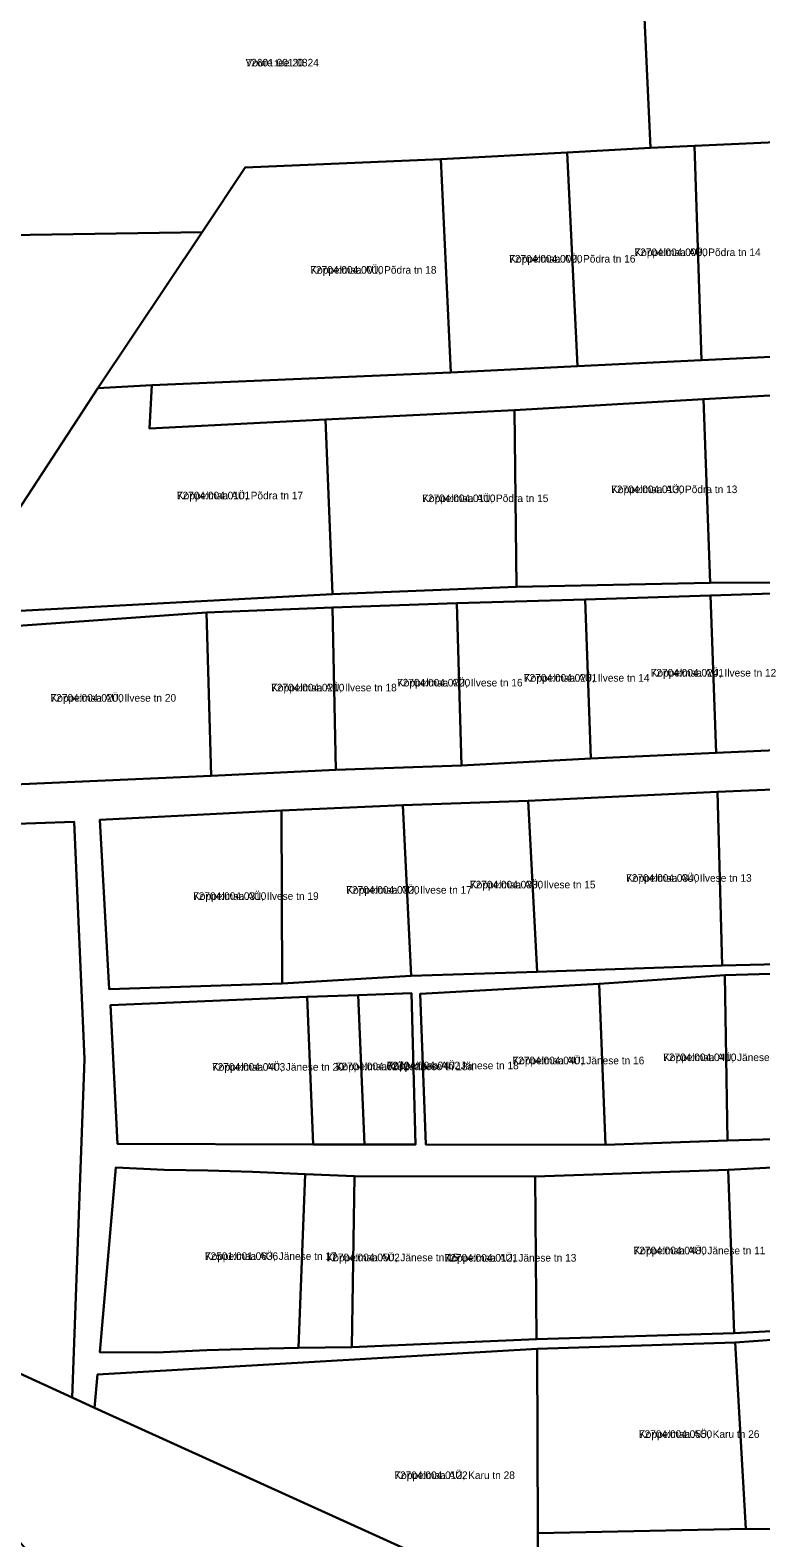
# Model space of a CAD drawing. Extents: x 504287 to 537970, y 6539941 to 6586214.
# Drawn here: x 530110.5 to 530255.2, y 6569435.7 to 6569733.9 of the extents above; entities that cross this region are included whole.
import ezdxf

# ---------------------------------------------------------------- set-up
doc = ezdxf.new("R2010")
doc.units = 0
for name, color, linetype in [('L_AADRESS', 7, 'Continuous'), ('PIIR', 7, 'Continuous'), ('TUNNUS', 7, 'Continuous')]:
    doc.layers.add(name, color=color, linetype=linetype)

msp = doc.modelspace()

# ---------------------------------------------------------------- linework, layer by layer
at = {"layer": 'PIIR'}
for points in [[(530233.3, 6569710.63), (530231.04, 6569760.55), (530264, 6569762.4), (530280.31, 6569764.93), (530301.35, 6569770.58), (530326.62, 6569779.15), (530359.21, 6569792.64), (530365.24, 6569792.35), (530372.07, 6569786.77), (530376.2, 6569775.74), (530385.79, 6569741.33), (530386.7, 6569739.58), (530392.92, 6569717.07), (530366.84, 6569716.13), (530341.75, 6569715.1), (530316.57, 6569714.15), (530291.9, 6569712.93), (530266.86, 6569712.14), (530242.03, 6569711.05)], [(530073.4, 6569728.39), (530073.1, 6569757.26), (530231.04, 6569760.55), (530233.3, 6569710.63), (530216.85, 6569709.73), (530191.83, 6569708.41), (530153.08, 6569706.73), (530144.57, 6569693.99), (530080.65, 6569692.95)], [(529907.4, 6569665.92), (529966.21, 6569755.04), (530073.1, 6569757.26), (530073.4, 6569728.39), (530080.65, 6569692.95), (530144.57, 6569693.99), (530123.89, 6569663.11), (530094.69, 6569618.55), (530071.3, 6569583.15), (530065.99, 6569575.47), (530027.54, 6569517.21), (530009.54, 6569541.25), (529953.7, 6569559.81), (529909.41, 6569574.51), (529858.22, 6569591.5)], [(530266.86, 6569712.14), (530268.33, 6569669.81), (530243.45, 6569668.67), (530242.03, 6569711.05)], [(530153.08, 6569706.73), (530191.83, 6569708.41), (530193.79, 6569666.19), (530134.57, 6569663.72), (530123.89, 6569663.11), (530144.57, 6569693.99)], [(530216.85, 6569709.73), (530218.88, 6569667.47), (530193.79, 6569666.19), (530191.83, 6569708.41)], [(530233.3, 6569710.63), (530242.03, 6569711.05), (530243.45, 6569668.67), (530218.88, 6569667.47), (530216.85, 6569709.73)], [(530123.89, 6569663.11), (530134.57, 6569663.72), (530134.12, 6569655.11), (530168.98, 6569656.89), (530170.35, 6569622.39), (530108.43, 6569619.06), (530094.69, 6569618.55)], [(530243.81, 6569660.91), (530245.14, 6569624.6), (530206.78, 6569623.79), (530206.42, 6569658.77)], [(530268.89, 6569662.3), (530269.97, 6569624.74), (530245.14, 6569624.6), (530243.81, 6569660.91)], [(530206.42, 6569658.77), (530206.78, 6569623.79), (530170.35, 6569622.39), (530168.98, 6569656.89)], [(530245.18, 6569622.13), (530246.32, 6569590.99), (530221.53, 6569589.88), (530220.4, 6569621.3)], [(530269.83, 6569622.88), (530271.47, 6569592.13), (530246.32, 6569590.99), (530245.18, 6569622.13)], [(530108.43, 6569619.06), (530103.4, 6569615.76), (530145.4, 6569618.73), (530146.31, 6569586.46), (530071.3, 6569583.15), (530094.69, 6569618.55)], [(530170.36, 6569619.73), (530171.02, 6569587.64), (530146.31, 6569586.46), (530145.4, 6569618.73)], [(530194.99, 6569620.59), (530195.9, 6569588.47), (530171.02, 6569587.64), (530170.36, 6569619.73)], [(530220.4, 6569621.3), (530221.53, 6569589.88), (530195.9, 6569588.47), (530194.99, 6569620.59)], [(530246.58, 6569583.27), (530247.5, 6569548.92), (530210.86, 6569547.69), (530209.08, 6569581.49)], [(530290.48, 6569585.12), (530291.89, 6569549.96), (530247.5, 6569548.92), (530246.58, 6569583.27)], [(530184.27, 6569580.61), (530185.9, 6569546.87), (530160.37, 6569545.34), (530160.29, 6569579.59)], [(530209.08, 6569581.49), (530210.86, 6569547.69), (530185.9, 6569546.87), (530184.27, 6569580.61)], [(530119.2, 6569577.32), (530121.26, 6569530.36), (530118.8, 6569463.48), (530092.44, 6569475.52), (530030.51, 6569504.18), (530026.38, 6569514.04), (530027.54, 6569517.21), (530065.99, 6569575.47)], [(530160.29, 6569579.59), (530160.37, 6569545.34), (530126.11, 6569544.21), (530124.32, 6569577.73)], [(530187.72, 6569543.29), (530188.83, 6569513.53), (530224.4, 6569513.47), (530248.55, 6569514.28), (530274.33, 6569515.01), (530299.1, 6569516.04), (530324.07, 6569517.17), (530349.21, 6569518.45), (530373.92, 6569519.47), (530408.81, 6569521.32), (530414.44, 6569526.68), (530413.12, 6569551.91), (530372.77, 6569550.52), (530347.76, 6569550.3), (530322.81, 6569549.5), (530297.78, 6569548.24), (530273.02, 6569547.76), (530248.04, 6569547.03), (530223.13, 6569545.28)], [(530273.02, 6569547.76), (530274.33, 6569515.01), (530248.55, 6569514.28), (530248.04, 6569547.03)], [(530223.13, 6569545.28), (530224.4, 6569513.47), (530188.83, 6569513.53), (530187.72, 6569543.29)], [(530248.04, 6569547.03), (530248.55, 6569514.28), (530224.4, 6569513.47), (530223.13, 6569545.28)], [(530126.39, 6569541.05), (530127.79, 6569513.66), (530166.54, 6569513.49), (530176.68, 6569513.54), (530186.79, 6569513.49), (530186.02, 6569543.42), (530175.47, 6569543.06), (530165.34, 6569542.73)], [(530165.34, 6569542.73), (530166.54, 6569513.49), (530127.79, 6569513.66), (530126.39, 6569541.05)], [(530175.47, 6569543.06), (530176.68, 6569513.54), (530166.54, 6569513.49), (530165.34, 6569542.73)], [(530186.02, 6569543.42), (530186.79, 6569513.49), (530176.68, 6569513.54), (530175.47, 6569543.06)], [(530164.93, 6569507.63), (530163.65, 6569473.29), (530154.82, 6569473.08), (530145.47, 6569472.81), (530135.43, 6569472.39), (530124.28, 6569472.42), (530127.48, 6569508.97), (530137.05, 6569508.48), (530145.7, 6569508.35), (530154.52, 6569508.1)], [(530274.95, 6569509.91), (530275.71, 6569477.55), (530249.89, 6569476.2), (530248.69, 6569508.53)], [(530174.72, 6569507.27), (530174.18, 6569473.42), (530163.65, 6569473.29), (530164.93, 6569507.63)], [(530174.72, 6569507.27), (530210.51, 6569507.16), (530210.76, 6569475.04), (530174.18, 6569473.42)], [(530248.69, 6569508.53), (530249.89, 6569476.2), (530210.76, 6569475.04), (530210.51, 6569507.16)], [(530275.5, 6569476.22), (530277.56, 6569437.45), (530252.19, 6569437.51), (530250.07, 6569474.34)], [(530210.85, 6569473.09), (530210.98, 6569436.62), (530211.11, 6569430.09), (530211.06, 6569421.61), (530123.23, 6569461.42), (530123.86, 6569468.03)], [(530250.07, 6569474.34), (530252.19, 6569437.51), (530210.98, 6569436.62), (530210.85, 6569473.09)]]:
    msp.add_lwpolyline(points, close=True, dxfattribs=at)
for points in [[(530268.89, 6569662.3), (530243.81, 6569660.91), (530206.42, 6569658.77), (530168.98, 6569656.89), (530134.12, 6569655.11), (530134.57, 6569663.72), (530193.79, 6569666.19), (530218.88, 6569667.47), (530243.45, 6569668.67), (530268.33, 6569669.81)], [(530269.83, 6569622.88), (530245.18, 6569622.13), (530220.4, 6569621.3), (530194.99, 6569620.59), (530170.36, 6569619.73), (530145.4, 6569618.73), (530103.4, 6569615.76)], [(530108.43, 6569619.06), (530170.35, 6569622.39), (530206.78, 6569623.79), (530245.14, 6569624.6), (530269.97, 6569624.74)], [(530071.3, 6569583.15), (530146.31, 6569586.46), (530171.02, 6569587.64), (530195.9, 6569588.47), (530221.53, 6569589.88), (530246.32, 6569590.99), (530271.47, 6569592.13)], [(530290.48, 6569585.12), (530246.58, 6569583.27), (530209.08, 6569581.49), (530184.27, 6569580.61), (530160.29, 6569579.59), (530124.32, 6569577.73), (530126.11, 6569544.21), (530160.37, 6569545.34), (530185.9, 6569546.87), (530210.86, 6569547.69), (530247.5, 6569548.92), (530291.89, 6569549.96)], [(530275.5, 6569476.22), (530250.07, 6569474.34), (530210.85, 6569473.09), (530123.86, 6569468.03), (530123.23, 6569461.42), (530118.8, 6569463.48), (530121.26, 6569530.36), (530119.2, 6569577.32), (530065.99, 6569575.47)], [(530488.41, 6569158), (530320.9, 6569280.48), (530251.93, 6569351.48), (530217.76, 6569315.62), (530163.79, 6569369.77), (530085.89, 6569461.31), (530092.44, 6569475.52), (530118.8, 6569463.48), (530123.23, 6569461.42), (530211.06, 6569421.61), (530266.29, 6569394.95), (530271.49, 6569392.61), (530303.56, 6569394.65), (530327.89, 6569396.38), (530352.47, 6569397.64), (530378.59, 6569399.14), (530486.78, 6569404.86), (530485.93, 6569445.31), (530485.16, 6569483.24), (530484.42, 6569517.51), (530484.03, 6569541.66), (530571.5, 6569441.5)], [(530274.95, 6569509.91), (530248.69, 6569508.53), (530210.51, 6569507.16), (530174.72, 6569507.27), (530164.93, 6569507.63), (530154.52, 6569508.1), (530145.7, 6569508.35), (530137.05, 6569508.48), (530127.48, 6569508.97), (530124.28, 6569472.42), (530135.43, 6569472.39), (530145.47, 6569472.81), (530154.82, 6569473.08), (530163.65, 6569473.29), (530174.18, 6569473.42), (530210.76, 6569475.04), (530249.89, 6569476.2), (530275.71, 6569477.55)], [(530211.11, 6569430.09), (530210.98, 6569436.62), (530252.19, 6569437.51), (530277.56, 6569437.45)]]:
    msp.add_lwpolyline(points, dxfattribs=at)

# ---------------------------------------------------------------- texts
at = {"layer": 'L_AADRESS'}
for s, p in [('Voore tee 20', (530153.15, 6569726.75)), ('Koppelmaa AÜ, Põdra tn 14', (530230.15, 6569689.24)), ('Koppelmaa AÜ, Põdra tn 18', (530165.97, 6569685.76)), ('Koppelmaa AÜ, Põdra tn 16', (530205.36, 6569687.95)), ('Koppelmaa AÜ, Põdra tn 17', (530139.55, 6569641.13)), ('Koppelmaa AÜ, Põdra tn 13', (530225.54, 6569642.35)), ('Koppelmaa AÜ, Põdra tn 15', (530188.12, 6569640.58)), ('Koppelmaa AÜ, Ilvese tn 12', (530233.36, 6569606.07)), ('Koppelmaa AÜ, Ilvese tn 18', (530158.21, 6569603.14)), ('Koppelmaa AÜ, Ilvese tn 16', (530183.13, 6569604.11)), ('Koppelmaa AÜ, Ilvese tn 14', (530208.26, 6569605.06)), ('Koppelmaa AÜ, Ilvese tn 20', (530114.53, 6569601.1)), ('Koppelmaa AÜ, Ilvese tn 15', (530197.57, 6569564.17)), ('Koppelmaa AÜ, Ilvese tn 13', (530228.49, 6569565.48)), ('Koppelmaa AÜ, Ilvese tn 19', (530142.75, 6569561.9)), ('Koppelmaa AÜ, Ilvese tn 17', (530173.09, 6569563.12)), ('Koppelmaa AÜ, Jänese tn 20', (530146.5, 6569528.11)), ('Koppelmaa AÜ, Jänese tn 18a', (530171.01, 6569528.21)), ('Koppelmaa AÜ, Jänese tn 18', (530181.13, 6569528.39)), ('Koppelmaa AÜ, Jänese tn 16', (530206, 6569529.38)), ('Koppelmaa AÜ, Jänese tn 14', (530235.84, 6569530.01)), ('Koppelmaa AÜ, Jänese tn 17', (530145.09, 6569490.68)), ('Koppelmaa AÜ, Jänese tn 15', (530169.18, 6569490.42)), ('Koppelmaa AÜ, Jänese tn 13', (530192.55, 6569490.35)), ('Koppelmaa AÜ, Jänese tn 11', (530229.97, 6569491.79)), ('Koppelmaa AÜ, Karu tn 26', (530231.03, 6569455.48)), ('Koppelmaa AÜ, Karu tn 28', (530182.61, 6569447.35))]:
    msp.add_text(s, height=1.5, dxfattribs=at).set_placement(p)
at = {"layer": 'TUNNUS'}
for s, p in [('72601:001:0824', (530153.15, 6569726.75)), ('72704:004:0030', (530230.15, 6569689.24)), ('72704:004:0020', (530205.36, 6569687.95)), ('72704:004:0010', (530165.97, 6569685.76)), ('72704:004:0130', (530225.54, 6569642.35)), ('72704:004:0101', (530139.55, 6569641.13)), ('72704:004:0110', (530188.12, 6569640.58)), ('72704:004:0241', (530233.36, 6569606.07)), ('72704:004:0210', (530158.21, 6569603.14)), ('72704:004:0220', (530183.13, 6569604.11)), ('72704:004:0231', (530208.26, 6569605.06)), ('72704:004:0200', (530114.53, 6569601.1)), ('72704:004:0330', (530197.57, 6569564.17)), ('72704:004:0340', (530228.49, 6569565.48)), ('72704:004:0310', (530142.75, 6569561.9)), ('72704:004:0320', (530173.09, 6569563.12)), ('72704:004:0403', (530146.5, 6569528.11)), ('72704:004:0242', (530171.01, 6569528.21)), ('72704:004:0402', (530181.13, 6569528.39)), ('72704:004:0401', (530206, 6569529.38)), ('72704:004:0410', (530235.84, 6569530.01)), ('72501:001:0636', (530145.09, 6569490.68)), ('72704:004:0502', (530169.18, 6569490.42)), ('72704:004:0121', (530192.55, 6569490.35)), ('72704:004:0480', (530229.97, 6569491.79)), ('72704:004:0550', (530231.03, 6569455.48)), ('72704:004:0122', (530182.61, 6569447.35))]:
    msp.add_text(s, height=1.5, dxfattribs=at).set_placement(p)

doc.saveas('drawing.dxf')
